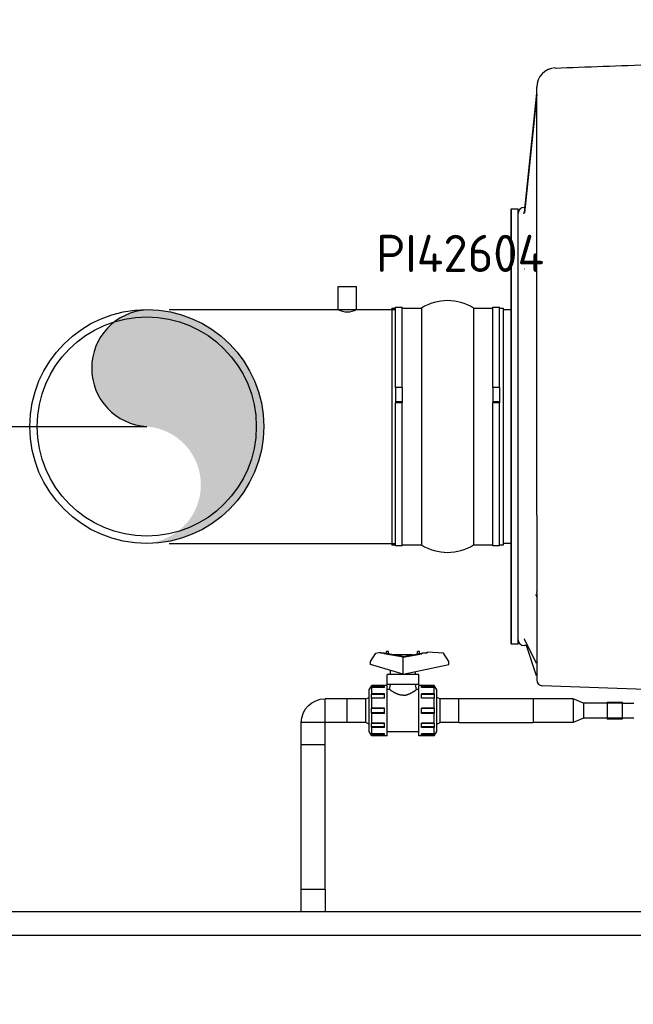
# Model space of a CAD drawing. Header units: metres. Extents: x -270273 to 328371, y -146885 to 591473.
# Tile 418 of 473: x 8328 to 9154, y 537402 to 538728. Entities that reach past the tile are written whole.
import ezdxf
from ezdxf import colors
from ezdxf.entities.mleader import LeaderData, LeaderLine
from ezdxf.math import Vec2, Vec3

# ---------------------------------------------------------------- set-up
doc = ezdxf.new("R2010")
doc.units = ezdxf.units.M
doc.layers.get('0').update_dxf_attribs({"color": 151})
doc.layers.add('Iv-status-nieuw', color=170, linetype='Continuous')
doc.layers.add('Iv-Text 025', color=3, linetype='Continuous')
doc.styles.get("Standard").update_dxf_attribs({"font": 'iv-font.shx'})

# ---------------------------------------------------------------- blocks, each defined once
blk = doc.blocks.new('Ventilator 1 V.A.Z.')
for p, q in [((65747.8, -9146.4), (65764.5, -8985.8)), ((65764.5, -8987.5), (65747.8, -9147.1)), ((65764.5, -9554.1), (65764.5, -8977.6)), ((65729.5, -9142.6), (65730.5, -9141.6)), ((65729.5, -9142.6), (65729.5, -9726.6)), ((65730.5, -9727.6), (65730.5, -9141.6)), ((65730.5, -9141.6), (65739.5, -9141.6)), ((65739.5, -9727.6), (65739.5, -9141.6)), ((65747.5, -9139.6), (65748.5, -9139.6)), ((65569.5, -9275.1), (65569.5, -9594.1)), ((65569.5, -9275.1), (65574.5, -9275.1)), ((65574.5, -9382.1), (65574.5, -9274.1)), ((65574.5, -9274.1), (65583.5, -9274.1)), ((65583.5, -9382.1), (65583.5, -9274.1)), ((65583.5, -9275.1), (65609.5, -9275.1)), ((65609.5, -9275.1), (65609.5, -9594.1)), ((65679.5, -9275.1), (65679.5, -9594.1)), ((65679.5, -9275.1), (65705.5, -9275.1)), ((65705.5, -9382.1), (65705.5, -9274.1)), ((65705.5, -9274.1), (65714.5, -9274.1)), ((65714.5, -9382.1), (65714.5, -9274.1)), ((65714.5, -9275.1), (65719.5, -9275.1)), ((65719.5, -9275.1), (65719.5, -9594.1)), ((65719.5, -9277.1), (65729.5, -9277.1)), ((65583.5, -9382.1), (65574.5, -9382.1)), ((65574.5, -9382.1), (65574.5, -9401.5)), ((65583.5, -9382.1), (65583.5, -9401.5)), ((65714.5, -9382.1), (65705.5, -9382.1)), ((65705.5, -9382.1), (65705.5, -9401.5)), ((65714.5, -9382.1), (65714.5, -9401.5)), ((65583.5, -9401.5), (65574.5, -9401.5)), ((65574.5, -9401.5), (65574.5, -9402.8)), ((65574.5, -9595.1), (65574.5, -9402.8)), ((65583.5, -9402.8), (65574.5, -9402.8)), ((65583.5, -9401.5), (65583.5, -9402.8)), ((65583.5, -9595.1), (65583.5, -9402.8)), ((65714.5, -9401.5), (65705.5, -9401.5)), ((65705.5, -9401.5), (65705.5, -9402.8)), ((65705.5, -9595.1), (65705.5, -9402.8)), ((65714.5, -9402.8), (65705.5, -9402.8)), ((65714.5, -9401.5), (65714.5, -9402.8)), ((65714.5, -9595.1), (65714.5, -9402.8)), ((65764.5, -9554.1), (65764.5, -9621.2)), ((65574.5, -9594.1), (65569.5, -9594.1)), ((65583.5, -9595.1), (65574.5, -9595.1)), ((65609.5, -9594.1), (65583.5, -9594.1)), ((65705.5, -9594.1), (65679.5, -9594.1)), ((65714.5, -9595.1), (65705.5, -9595.1)), ((65719.5, -9594.1), (65714.5, -9594.1)), ((65729.5, -9592.1), (65719.5, -9592.1)), ((65764.5, -9621.2), (65764.5, -9657.2)), ((65764.5, -9657.9), (65764.5, -9657.2)), ((65764.5, -9658.3), (65764.5, -9657.9)), ((65764.5, -9658.3), (65764.5, -9776)), ((65730.5, -9727.6), (65729.5, -9726.6)), ((65739.5, -9727.6), (65730.5, -9727.6)), ((65752.2, -9729.6), (65747.5, -9729.6)), ((65764.1, -9753.8), (65748.5, -9721.9)), ((65764.3, -9770.2), (65750.7, -9729.6)), ((65911, -9788.4), (65771.8, -9783.5)), ((65859.5, -9805.7), (65859.5, -9828.7)), ((65859.5, -9805.7), (65879.5, -9805.7)), ((65879.5, -9805.7), (65879.5, -9828.7)), ((65879.5, -9807.2), (65895, -9807.2)), ((65879.5, -9828.7), (65859.5, -9828.7)), ((65895, -9827.2), (65879.5, -9827.2))]:
    blk.add_line(p, q)
for centre, radius, start, end in [((65790.3, -8977.6), 25.8, 91.8616, 180.0817), ((65747.5, -9147.6), 8, 90, 180), ((65750.7, -9223.1), 2.95, 170.88, 174.7058), ((65644.5, -9331.3), 66.2, 58.1092, 121.8908), ((65644.5, -9537.8), 66.2, 238.1092, 301.8908), ((65760.5, -9663.7), 4, 0, 44.3442), ((65747.5, -9721.6), 8, 180, 270), ((65645.6, -9744.2), 118.9, 355.3655, 355.38), ((65772.1, -9775.9), 7.63, 179.573, 267.5886)]:
    blk.add_arc(centre, radius, start, end)
at = {"extrusion": (0, 0, -1)}
blk.add_ellipse((65760.5, -9739.6), major_axis=(-3.6, 14.2), ratio=0.010417, start_param=3.077017, end_param=3.191287, dxfattribs=at)
for points in [[(65789.4, -8951.9), (65831.4, -8950.4), (65875.6, -8948.9), (65922, -8947.2)], [(65748.5, -9721.9), (65748.5, -9721.9), (65748.4, -9721.8), (65748.4, -9721.8)]]:
    blk.add_open_spline(points, degree=3)
for points, knots in [([(65746.9, -9148.2), (65746.9, -9148.2), (65747, -9148.1), (65747.3, -9147.8), (65747.7, -9147.1), (65747.7, -9146.6), (65747.7, -9146.3)], [0.4555609, 0.4555609, 0.4555609, 0.4555609, 0.5829852, 0.7149996, 0.87639, 1, 1, 1, 1]), ([(65748.5, -9721.9), (65748.4, -9721.8), (65748.3, -9721.5), (65748, -9721.2), (65747.7, -9720.9), (65747.7, -9720.9), (65747.7, -9720.9), (65747.7, -9720.9)], [0, 0, 0, 0, 0.0678428, 0.257649, 0.3970513, 0.539454, 0.5448245, 0.5448245, 0.5448245, 0.5448245])]:
    blk.add_open_spline(points, degree=3, knots=knots)
blk = doc.blocks.new('PE Kogelkraan DN25 v.a.z')
for p, q in [((64421.6, -9237.1), (64428.9, -9225.8)), ((64428.9, -9225.8), (64450.6, -9224.4)), ((64450.6, -9225.8), (64450.6, -9224.4)), ((64450.6, -9225.8), (64457.7, -9225.8)), ((64483.2, -9230.3), (64457.7, -9225.8)), ((64457.7, -9226.8), (64457.7, -9225.8)), ((64457.7, -9226.8), (64457.7, -9225.8)), ((64461.1, -9223.5), (64463.7, -9223.5)), ((64461.1, -9226.4), (64461.1, -9223.5)), ((64463.7, -9226.9), (64463.7, -9223.5)), ((64483.2, -9230.3), (64508.7, -9225.8)), ((64502.7, -9223.5), (64505.3, -9223.5)), ((64502.7, -9226.9), (64502.7, -9223.5)), ((64505.3, -9226.4), (64505.3, -9223.5)), ((64508.7, -9225.8), (64513.3, -9225.8)), ((64508.7, -9226.8), (64508.7, -9225.8)), ((64508.7, -9226.8), (64508.7, -9225.8)), ((64519.7, -9225.8), (64513.3, -9224.4)), ((64513.3, -9225.8), (64513.3, -9224.4)), ((64527, -9237), (64519.7, -9225.8)), ((64421.6, -9241.1), (64421.6, -9237.1)), ((64483.2, -9231.3), (64457.7, -9226.8)), ((64470.4, -9228.1), (64495.9, -9228.1)), ((64483.2, -9231.3), (64508.7, -9226.8)), ((64483.2, -9254), (64483.2, -9230.3)), ((64527, -9241.1), (64527, -9237)), ((64483.2, -9254), (64421.6, -9241.1)), ((64466.2, -9254.7), (64466.2, -9250.4)), ((64483.2, -9254), (64527, -9241.1)), ((64500.2, -9254.7), (64500.2, -9249)), ((64461.7, -9254.7), (64504.6, -9254.7)), ((64461.7, -9268.2), (64461.7, -9254.7)), ((64504.6, -9268.2), (64504.6, -9254.7)), ((64437.7, -9275.4), (64441.1, -9269.4)), ((64437.7, -9331.4), (64437.7, -9275.4)), ((64440.6, -9271.6), (64440.7, -9271.3)), ((64440.6, -9271.9), (64440.6, -9271.6)), ((64440.6, -9272.2), (64440.6, -9271.9)), ((64440.7, -9272.5), (64440.6, -9272.2)), ((64440.7, -9271), (64440.8, -9270.8)), ((64440.7, -9271), (64458.3, -9271)), ((64440.7, -9271.3), (64440.7, -9271)), ((64440.7, -9272.8), (64440.7, -9272.5)), ((64440.7, -9272.8), (64440.8, -9272.8)), ((64440.8, -9270.7), (64440.9, -9270.6)), ((64440.8, -9270.8), (64440.8, -9270.7)), ((64440.8, -9272.7), (64440.9, -9272.6)), ((64440.8, -9272.8), (64440.8, -9272.7)), ((64440.9, -9270.6), (64441, -9270.4)), ((64440.9, -9272.6), (64441, -9272.5)), ((64441, -9270.4), (64441.1, -9270.3)), ((64441, -9272.5), (64441.1, -9272.4)), ((64441.1, -9269.4), (64461.7, -9269.4)), ((64441.1, -9270.1), (64441.1, -9269.4)), ((64441.1, -9270.1), (64458.3, -9270.1)), ((64441.1, -9270.3), (64441.1, -9270.1)), ((64441.1, -9272.3), (64458.3, -9272.3)), ((64441.1, -9272.4), (64441.1, -9272.3)), ((64441.1, -9280.6), (64441.1, -9272.3)), ((64458.3, -9272.3), (64458.3, -9270.1)), ((64461.7, -9268.2), (64504.6, -9268.2)), ((64461.7, -9337.4), (64461.7, -9269.4)), ((64461.7, -9274.4), (64461.8, -9274.4)), ((64461.8, -9332.4), (64461.8, -9274.4)), ((64461.8, -9274.9), (64465, -9274.9)), ((64465, -9274.9), (64466.2, -9268.2)), ((64465, -9274.9), (64465, -9274.9)), ((64465, -9274.9), (64465, -9274.9)), ((64465.1, -9274.9), (64465, -9274.9)), ((64465.1, -9275), (64465.1, -9274.9)), ((64465.2, -9275), (64465.1, -9275)), ((64465.3, -9275.1), (64465.2, -9275)), ((64465.4, -9275.2), (64465.3, -9275.1)), ((64465.6, -9275.3), (64465.4, -9275.2)), ((64465.7, -9275.4), (64465.6, -9275.3)), ((64465.9, -9275.5), (64465.7, -9275.4)), ((64466.1, -9275.7), (64465.9, -9275.5)), ((64466.3, -9275.8), (64466.1, -9275.7)), ((64466.5, -9276), (64466.3, -9275.8)), ((64466.8, -9276.1), (64466.5, -9276)), ((64467, -9276.3), (64466.8, -9276.1)), ((64467.3, -9276.5), (64467, -9276.3)), ((64467.6, -9276.7), (64467.3, -9276.5)), ((64467.9, -9276.9), (64467.6, -9276.7)), ((64468.2, -9277.1), (64467.9, -9276.9)), ((64468.5, -9277.3), (64468.2, -9277.1)), ((64468.8, -9277.5), (64468.5, -9277.3)), ((64469.2, -9277.7), (64468.8, -9277.5)), ((64469.5, -9277.9), (64469.2, -9277.7)), ((64469.9, -9278.2), (64469.5, -9277.9)), ((64470.3, -9278.4), (64469.9, -9278.2)), ((64470.7, -9278.6), (64470.3, -9278.4)), ((64471.1, -9278.8), (64470.7, -9278.6)), ((64471.5, -9279.1), (64471.1, -9278.8)), ((64471.9, -9279.3), (64471.5, -9279.1)), ((64494.5, -9279.3), (64494.9, -9279.1)), ((64494.9, -9279.1), (64495.3, -9278.8)), ((64495.3, -9278.8), (64495.7, -9278.6)), ((64495.7, -9278.6), (64496.1, -9278.4)), ((64496.1, -9278.4), (64496.5, -9278.2)), ((64496.5, -9278.2), (64496.8, -9277.9)), ((64496.8, -9277.9), (64497.2, -9277.7)), ((64497.2, -9277.7), (64497.5, -9277.5)), ((64497.5, -9277.5), (64497.9, -9277.3)), ((64497.9, -9277.3), (64498.2, -9277.1)), ((64498.2, -9277.1), (64498.5, -9276.9)), ((64498.5, -9276.9), (64498.8, -9276.7)), ((64498.8, -9276.7), (64499.1, -9276.5)), ((64499.1, -9276.5), (64499.3, -9276.3)), ((64499.3, -9276.3), (64499.6, -9276.1)), ((64499.6, -9276.1), (64499.8, -9276)), ((64499.8, -9276), (64500.1, -9275.8)), ((64500.1, -9275.8), (64500.3, -9275.7)), ((64501.4, -9274.9), (64500.2, -9268.2)), ((64500.3, -9275.7), (64500.5, -9275.5)), ((64500.5, -9275.5), (64500.6, -9275.4)), ((64500.6, -9275.4), (64500.8, -9275.3)), ((64500.8, -9275.3), (64500.9, -9275.2)), ((64500.9, -9275.2), (64501, -9275.1)), ((64501, -9275.1), (64501.1, -9275)), ((64501.1, -9275), (64501.2, -9275)), ((64501.2, -9275), (64501.3, -9274.9)), ((64501.3, -9274.9), (64501.3, -9274.9)), ((64501.3, -9274.9), (64501.4, -9274.9)), ((64501.4, -9274.9), (64504.6, -9274.9)), ((64501.4, -9274.9), (64501.4, -9274.9)), ((64504.6, -9274.4), (64504.7, -9274.4)), ((64504.6, -9332.4), (64504.6, -9274.4)), ((64504.7, -9269.4), (64525.2, -9269.4)), ((64504.7, -9337.4), (64504.7, -9269.4)), ((64508.1, -9270.1), (64525.2, -9270.1)), ((64508.1, -9272.3), (64508.1, -9270.1)), ((64508.1, -9271), (64525.7, -9271)), ((64508.1, -9272.3), (64525.2, -9272.3)), ((64528.7, -9275.4), (64525.2, -9269.4)), ((64525.2, -9270.1), (64525.2, -9269.4)), ((64525.3, -9270.3), (64525.2, -9270.1)), ((64525.3, -9272.4), (64525.2, -9272.3)), ((64525.2, -9280.6), (64525.2, -9272.3)), ((64525.4, -9270.4), (64525.3, -9270.3)), ((64525.4, -9272.5), (64525.3, -9272.4)), ((64525.4, -9270.6), (64525.4, -9270.4)), ((64525.5, -9270.7), (64525.4, -9270.6)), ((64525.4, -9272.6), (64525.4, -9272.5)), ((64525.5, -9272.7), (64525.4, -9272.6)), ((64525.6, -9270.8), (64525.5, -9270.7)), ((64525.6, -9272.8), (64525.5, -9272.7)), ((64525.7, -9271), (64525.6, -9270.8)), ((64525.7, -9272.8), (64525.6, -9272.8)), ((64525.7, -9271.3), (64525.7, -9271)), ((64525.7, -9271.6), (64525.7, -9271.3)), ((64525.7, -9271.9), (64525.7, -9271.6)), ((64525.7, -9272.2), (64525.7, -9271.9)), ((64525.7, -9272.5), (64525.7, -9272.2)), ((64525.7, -9272.8), (64525.7, -9272.5)), ((64528.7, -9331.4), (64528.7, -9275.4)), ((64408.2, -9287.4), (64433.2, -9287.4)), ((64408.2, -9319.4), (64408.2, -9287.4)), ((64433.2, -9287.4), (64437.7, -9285.5)), ((64433.2, -9319.4), (64433.2, -9287.4)), ((64440.6, -9283.1), (64440.7, -9282.3)), ((64440.6, -9283.9), (64440.6, -9283.1)), ((64440.6, -9284.7), (64440.6, -9283.9)), ((64440.7, -9285.5), (64440.6, -9284.7)), ((64440.7, -9281.5), (64440.8, -9281.4)), ((64440.7, -9281.5), (64458.3, -9281.5)), ((64440.7, -9282.3), (64440.7, -9281.5)), ((64440.7, -9286.4), (64440.7, -9285.5)), ((64440.8, -9286.4), (64440.7, -9286.4)), ((64440.7, -9286.4), (64458.3, -9286.4)), ((64440.8, -9281.2), (64440.9, -9281.1)), ((64440.8, -9281.4), (64440.8, -9281.2)), ((64440.8, -9286.4), (64440.8, -9286.4)), ((64440.9, -9286.4), (64440.8, -9286.4)), ((64440.9, -9281.1), (64441, -9280.9)), ((64441, -9286.4), (64440.9, -9286.4)), ((64441, -9280.9), (64441.1, -9280.8)), ((64441.1, -9286.4), (64441, -9286.4)), ((64441.1, -9280.6), (64458.3, -9280.6)), ((64441.1, -9280.8), (64441.1, -9280.6)), ((64441.1, -9286.4), (64441.1, -9286.4)), ((64441.1, -9286.4), (64458.3, -9286.4)), ((64441.1, -9299.8), (64441.1, -9286.4)), ((64458.3, -9286.4), (64458.3, -9280.6)), ((64472.3, -9279.5), (64471.9, -9279.3)), ((64472.8, -9279.8), (64472.3, -9279.5)), ((64473.3, -9280), (64472.8, -9279.8)), ((64473.7, -9280.2), (64473.3, -9280)), ((64474.2, -9280.5), (64473.7, -9280.2)), ((64474.7, -9280.7), (64474.2, -9280.5)), ((64475.2, -9280.9), (64474.7, -9280.7)), ((64475.8, -9281.1), (64475.2, -9280.9)), ((64476.3, -9281.3), (64475.8, -9281.1)), ((64476.8, -9281.5), (64476.3, -9281.3)), ((64477.4, -9281.7), (64476.8, -9281.5)), ((64477.9, -9281.9), (64477.4, -9281.7)), ((64478.5, -9282), (64477.9, -9281.9)), ((64479.1, -9282.2), (64478.5, -9282)), ((64479.6, -9282.3), (64479.1, -9282.2)), ((64480.2, -9282.4), (64479.6, -9282.3)), ((64480.8, -9282.5), (64480.2, -9282.4)), ((64481.4, -9282.6), (64480.8, -9282.5)), ((64482, -9282.6), (64481.4, -9282.6)), ((64482.6, -9282.6), (64482, -9282.6)), ((64483.2, -9282.6), (64482.6, -9282.6)), ((64483.2, -9282.6), (64483.8, -9282.6)), ((64483.8, -9282.6), (64484.4, -9282.6)), ((64484.4, -9282.6), (64485, -9282.6)), ((64485, -9282.6), (64485.6, -9282.5)), ((64485.6, -9282.5), (64486.1, -9282.4)), ((64486.1, -9282.4), (64486.7, -9282.3)), ((64486.7, -9282.3), (64487.3, -9282.2)), ((64487.3, -9282.2), (64487.9, -9282)), ((64487.9, -9282), (64488.4, -9281.9)), ((64488.4, -9281.9), (64489, -9281.7)), ((64489, -9281.7), (64489.5, -9281.5)), ((64489.5, -9281.5), (64490.1, -9281.3)), ((64490.1, -9281.3), (64490.6, -9281.1)), ((64490.6, -9281.1), (64491.1, -9280.9)), ((64491.1, -9280.9), (64491.6, -9280.7)), ((64491.6, -9280.7), (64492.1, -9280.5)), ((64492.1, -9280.5), (64492.6, -9280.2)), ((64492.6, -9280.2), (64493.1, -9280)), ((64493.1, -9280), (64493.6, -9279.8)), ((64493.6, -9279.8), (64494, -9279.5)), ((64494, -9279.5), (64494.5, -9279.3)), ((64508.1, -9280.6), (64525.2, -9280.6)), ((64508.1, -9286.4), (64508.1, -9280.6)), ((64508.1, -9281.5), (64525.7, -9281.5)), ((64508.1, -9286.4), (64525.2, -9286.4)), ((64508.1, -9286.4), (64525.7, -9286.4)), ((64525.3, -9280.8), (64525.2, -9280.6)), ((64525.2, -9286.4), (64525.3, -9286.4)), ((64525.2, -9299.8), (64525.2, -9286.4)), ((64525.4, -9280.9), (64525.3, -9280.8)), ((64525.3, -9286.4), (64525.4, -9286.4)), ((64525.4, -9281.1), (64525.4, -9280.9)), ((64525.5, -9281.2), (64525.4, -9281.1)), ((64525.4, -9286.4), (64525.4, -9286.4)), ((64525.4, -9286.4), (64525.5, -9286.4)), ((64525.6, -9281.4), (64525.5, -9281.2)), ((64525.5, -9286.4), (64525.6, -9286.4)), ((64525.7, -9281.5), (64525.6, -9281.4)), ((64525.6, -9286.4), (64525.7, -9286.4)), ((64525.7, -9282.3), (64525.7, -9281.5)), ((64525.7, -9283.1), (64525.7, -9282.3)), ((64525.7, -9283.9), (64525.7, -9283.1)), ((64525.7, -9284.7), (64525.7, -9283.9)), ((64525.7, -9285.5), (64525.7, -9284.7)), ((64525.7, -9286.4), (64525.7, -9285.5)), ((64533.2, -9287.4), (64528.7, -9285.5)), ((64533.2, -9287.4), (64558.2, -9287.4)), ((64533.2, -9319.4), (64533.2, -9287.4)), ((64558.2, -9319.4), (64558.2, -9287.4)), ((64440.6, -9302.4), (64440.7, -9301.4)), ((64440.6, -9303.4), (64440.6, -9302.4)), ((64440.6, -9304.4), (64440.6, -9303.4)), ((64440.7, -9305.4), (64440.6, -9304.4)), ((64440.7, -9300.4), (64440.8, -9300.3)), ((64440.7, -9300.4), (64458.3, -9300.4)), ((64440.7, -9301.4), (64440.7, -9300.4)), ((64440.7, -9306.4), (64440.7, -9305.4)), ((64440.8, -9300.2), (64440.9, -9300.1)), ((64440.8, -9300.3), (64440.8, -9300.2)), ((64440.9, -9300.1), (64441, -9300)), ((64441, -9300), (64441.1, -9299.9)), ((64441.1, -9299.8), (64458.3, -9299.8)), ((64441.1, -9299.9), (64441.1, -9299.8)), ((64458.3, -9307), (64458.3, -9299.8)), ((64508.1, -9299.8), (64525.2, -9299.8)), ((64508.1, -9307), (64508.1, -9299.8)), ((64508.1, -9300.4), (64525.7, -9300.4)), ((64525.3, -9299.9), (64525.2, -9299.8)), ((64525.4, -9300), (64525.3, -9299.9)), ((64525.4, -9300.1), (64525.4, -9300)), ((64525.5, -9300.2), (64525.4, -9300.1)), ((64525.6, -9300.3), (64525.5, -9300.2)), ((64525.7, -9300.4), (64525.6, -9300.3)), ((64525.7, -9301.4), (64525.7, -9300.4)), ((64525.7, -9302.4), (64525.7, -9301.4)), ((64525.7, -9303.4), (64525.7, -9302.4)), ((64525.7, -9304.4), (64525.7, -9303.4)), ((64525.7, -9305.4), (64525.7, -9304.4)), ((64525.7, -9306.4), (64525.7, -9305.4)), ((64440.8, -9306.5), (64440.7, -9306.4)), ((64440.7, -9306.4), (64458.3, -9306.4)), ((64440.8, -9306.6), (64440.8, -9306.5)), ((64440.9, -9306.7), (64440.8, -9306.6)), ((64441, -9306.8), (64440.9, -9306.7)), ((64441.1, -9306.9), (64441, -9306.8)), ((64441.1, -9307), (64441.1, -9306.9)), ((64441.1, -9307), (64458.3, -9307)), ((64441.1, -9320.3), (64441.1, -9307)), ((64508.1, -9306.4), (64525.7, -9306.4)), ((64508.1, -9307), (64525.2, -9307)), ((64525.2, -9307), (64525.3, -9306.9)), ((64525.2, -9320.3), (64525.2, -9307)), ((64525.3, -9306.9), (64525.4, -9306.8)), ((64525.4, -9306.7), (64525.5, -9306.6)), ((64525.4, -9306.8), (64525.4, -9306.7)), ((64525.5, -9306.6), (64525.6, -9306.5)), ((64525.6, -9306.5), (64525.7, -9306.4)), ((64408.2, -9319.4), (64433.2, -9319.4)), ((64437.7, -9321.3), (64433.2, -9319.4)), ((64441.1, -9337.4), (64437.7, -9331.4)), ((64440.6, -9322), (64440.7, -9321.2)), ((64440.6, -9322.8), (64440.6, -9322)), ((64440.6, -9323.6), (64440.6, -9322.8)), ((64440.7, -9324.5), (64440.6, -9323.6)), ((64440.7, -9320.4), (64458.3, -9320.4)), ((64440.7, -9320.4), (64440.8, -9320.4)), ((64440.7, -9321.2), (64440.7, -9320.4)), ((64440.7, -9325.3), (64440.7, -9324.5)), ((64440.8, -9325.4), (64440.7, -9325.3)), ((64440.7, -9325.3), (64458.3, -9325.3)), ((64440.8, -9320.4), (64440.9, -9320.4)), ((64440.8, -9320.4), (64440.8, -9320.4)), ((64440.8, -9325.6), (64440.8, -9325.4)), ((64440.9, -9325.7), (64440.8, -9325.6)), ((64440.9, -9320.4), (64441, -9320.4)), ((64441, -9325.9), (64440.9, -9325.7)), ((64441, -9320.4), (64441.1, -9320.4)), ((64441.1, -9326), (64441, -9325.9)), ((64441.1, -9320.3), (64458.3, -9320.3)), ((64441.1, -9320.4), (64441.1, -9320.3)), ((64441.1, -9326.2), (64441.1, -9326)), ((64441.1, -9326.2), (64458.3, -9326.2)), ((64441.1, -9334.4), (64441.1, -9326.2)), ((64458.3, -9326.2), (64458.3, -9320.3)), ((64461.8, -9331.9), (64504.6, -9331.9)), ((64508.1, -9320.3), (64525.2, -9320.3)), ((64508.1, -9326.2), (64508.1, -9320.3)), ((64508.1, -9320.4), (64525.7, -9320.4)), ((64508.1, -9325.3), (64525.7, -9325.3)), ((64508.1, -9326.2), (64525.2, -9326.2)), ((64525.3, -9320.4), (64525.2, -9320.3)), ((64525.2, -9326.2), (64525.3, -9326)), ((64525.2, -9334.4), (64525.2, -9326.2)), ((64525.2, -9337.4), (64528.7, -9331.4)), ((64525.4, -9320.4), (64525.3, -9320.4)), ((64525.3, -9326), (64525.4, -9325.9)), ((64525.5, -9320.4), (64525.4, -9320.4)), ((64525.4, -9320.4), (64525.4, -9320.4)), ((64525.4, -9325.7), (64525.5, -9325.6)), ((64525.4, -9325.9), (64525.4, -9325.7)), ((64525.6, -9320.4), (64525.5, -9320.4)), ((64525.5, -9325.6), (64525.6, -9325.4)), ((64525.7, -9320.4), (64525.6, -9320.4)), ((64525.6, -9325.4), (64525.7, -9325.3)), ((64525.7, -9321.2), (64525.7, -9320.4)), ((64525.7, -9322), (64525.7, -9321.2)), ((64525.7, -9322.8), (64525.7, -9322)), ((64525.7, -9323.6), (64525.7, -9322.8)), ((64525.7, -9324.5), (64525.7, -9323.6)), ((64525.7, -9325.3), (64525.7, -9324.5)), ((64528.7, -9321.3), (64533.2, -9319.4)), ((64533.2, -9319.4), (64558.2, -9319.4)), ((64440.6, -9334.6), (64440.7, -9334.2)), ((64440.6, -9334.9), (64440.6, -9334.6)), ((64440.6, -9335.2), (64440.6, -9334.9)), ((64440.7, -9335.5), (64440.6, -9335.2)), ((64440.8, -9334), (64440.7, -9333.9)), ((64440.7, -9334.2), (64440.7, -9333.9)), ((64440.7, -9335.8), (64440.7, -9335.5)), ((64440.8, -9335.9), (64440.7, -9335.8)), ((64440.7, -9335.8), (64458.3, -9335.8)), ((64440.8, -9334.1), (64440.8, -9334)), ((64440.9, -9334.2), (64440.8, -9334.1)), ((64440.8, -9336.1), (64440.8, -9335.9)), ((64440.9, -9336.2), (64440.8, -9336.1)), ((64441, -9334.3), (64440.9, -9334.2)), ((64441, -9336.4), (64440.9, -9336.2)), ((64441.1, -9334.3), (64441, -9334.3)), ((64441.1, -9336.5), (64441, -9336.4)), ((64441.1, -9334.4), (64441.1, -9334.3)), ((64441.1, -9334.4), (64458.3, -9334.4)), ((64441.1, -9336.6), (64441.1, -9336.5)), ((64441.1, -9336.6), (64458.3, -9336.6)), ((64441.1, -9337.4), (64441.1, -9336.6)), ((64441.1, -9337.4), (64461.7, -9337.4)), ((64458.3, -9336.6), (64458.3, -9334.4)), ((64461.7, -9332.4), (64461.8, -9332.4)), ((64504.6, -9332.4), (64504.7, -9332.4)), ((64504.7, -9337.4), (64525.2, -9337.4)), ((64508.1, -9334.4), (64525.2, -9334.4)), ((64508.1, -9336.6), (64508.1, -9334.4)), ((64508.1, -9335.8), (64525.7, -9335.8)), ((64508.1, -9336.6), (64525.2, -9336.6)), ((64525.2, -9334.4), (64525.3, -9334.3)), ((64525.2, -9336.6), (64525.3, -9336.5)), ((64525.2, -9337.4), (64525.2, -9336.6)), ((64525.3, -9334.3), (64525.4, -9334.3)), ((64525.3, -9336.5), (64525.4, -9336.4)), ((64525.4, -9334.2), (64525.5, -9334.1)), ((64525.4, -9334.3), (64525.4, -9334.2)), ((64525.4, -9336.2), (64525.5, -9336.1)), ((64525.4, -9336.4), (64525.4, -9336.2)), ((64525.5, -9334.1), (64525.6, -9334)), ((64525.5, -9336.1), (64525.6, -9335.9)), ((64525.6, -9334), (64525.7, -9333.9)), ((64525.6, -9335.9), (64525.7, -9335.8)), ((64525.7, -9334.2), (64525.7, -9333.9)), ((64525.7, -9334.6), (64525.7, -9334.2)), ((64525.7, -9334.9), (64525.7, -9334.6)), ((64525.7, -9335.2), (64525.7, -9334.9)), ((64525.7, -9335.5), (64525.7, -9335.2)), ((64525.7, -9335.8), (64525.7, -9335.5))]:
    blk.add_line(p, q)
blk = doc.blocks.new('Knie90 PE100 32mm')
for p, q in [((61300.1, -9357.5), (61330, -9357.5)), ((61300.1, -9389.5), (61300.1, -9357.5)), ((61330, -9389.5), (61330, -9357.5)), ((61300.1, -9389.5), (61330, -9389.5)), ((61330.1, -9389.6), (61362.1, -9389.6)), ((61330.1, -9419.5), (61330.1, -9389.6)), ((61362.1, -9419.5), (61362.1, -9389.6)), ((61330.1, -9419.5), (61362.1, -9419.5))]:
    blk.add_line(p, q)
for radius, start, end in [(32.1, 0, 90), (0.1, 359.9996, 90.0002)]:
    blk.add_arc((61330, -9389.6), radius, start, end)
blk = doc.blocks.new('_Dot')
at = {"color": 0, "linetype": 'ByBlock', "lineweight": -2}
blk.add_line((-0.5, 0), (-1, 0), dxfattribs=at)
at = {"color": 0, "linetype": 'ByBlock', "const_width": 0.5}
blk.add_lwpolyline([(-0.25, 0, 1), (0.25, 0, 1)], format="xyb", close=True, dxfattribs=at)
blk = doc.blocks.new('zuhmaat3')
for p, q in [((-4.306, 0), (-4.306, 2.93)), ((-8.104, 1.75), (-3.295, 1.75)), ((-3.295, 1.75), (-4.306, 0)), ((-5.259, 0), (-0.921, 0))]:
    blk.add_line(p, q)

msp = doc.modelspace()

# ---------------------------------------------------------------- hatches: boundary and pattern name
at = {"layer": 'Iv-status-nieuw', "true_color": 0x636466}
h = msp.add_hatch(color=251, dxfattribs=at)
h.dxf.hatch_style = 1
h.paths.add_polyline_path([(8498.578, 538337.3691, 0.943909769), (8498.578, 538180.3304)])
h.paths.add_polyline_path([(8498.578, 538337.3691), (8498.578, 538180.3304), (8655.6166, 538180.3304, 0.414213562)])
h.paths.add_polyline_path([(8655.6166, 538180.3304), (8498.578, 538180.3304, -0.92743697), (8498.578, 538023.2918, 0.414213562)])

# ---------------------------------------------------------------- linework, layer by layer
at = {"layer": 'Iv-status-nieuw'}
for p, q in [((8756.078, 538337.8304), (8756.078, 538369.046)), ((8756.078, 538369.046), (8781.078, 538369.046)), ((8781.078, 538337.8304), (8781.078, 538369.046)), ((8528.578, 538337.8304), (8833.578, 538337.8304)), ((8528.578, 538022.8304), (8833.578, 538022.8304)), ((9018.578, 537813.7304), (8918.578, 537813.7304)), ((9018.578, 537813.7304), (9018.578, 537781.7304)), ((9072.578, 537813.7304), (9018.578, 537813.7304)), ((9086.578, 537807.7304), (9072.578, 537813.7304)), ((9072.578, 537813.7304), (9072.578, 537781.7304)), ((9086.578, 537807.7304), (9086.578, 537787.7304)), ((9138.578, 537807.7304), (9086.578, 537807.7304)), ((9138.578, 537807.7304), (9138.578, 537787.7304)), ((8918.578, 537781.7304), (9018.578, 537781.7304)), ((9072.578, 537781.7304), (9018.578, 537781.7304)), ((9086.578, 537787.7304), (9072.578, 537781.7304)), ((9138.578, 537787.7304), (9086.578, 537787.7304)), ((8706.5779, 537557.4402), (8706.578, 537751.7304)), ((8738.578, 537557.4402), (8738.578, 537751.7304)), ((8706.5779, 537527.5402), (8706.5779, 537557.4402)), ((8706.5779, 537557.4402), (8738.578, 537557.4402)), ((8738.578, 537557.4402), (8738.578, 537527.4402)), ((8051.078, 537527.4402), (10005.078, 537527.4402)), ((8051.078, 537495.4402), (10005.078, 537495.4402))]:
    msp.add_line(p, q, dxfattribs=at)
for radius in [157.5, 147.5]:
    msp.add_circle((8498.578, 538180.3304), radius, dxfattribs=at)
for centre, radius, start, end in [((8503.113, 538258.8498), 78.6502, 93.3055465, 266.6944535), ((8768.578, 538360.3723), 25.7756, 240.9905342, 299.0094658)]:
    msp.add_arc(centre, radius, start, end, dxfattribs=at)

# ---------------------------------------------------------------- block references
msp.add_blockref('Ventilator 1 V.A.Z.', (-56740.9115, 547614.8839), dxfattribs=at)
at = {"layer": 'Iv-status-nieuw', "xscale": -1}
for name, p in [('PE Kogelkraan DN25 v.a.z', (73326.7594, 547101.1147)), ('Knie90 PE100 32mm', (70068.6341, 547171.2372))]:
    msp.add_blockref(name, p, dxfattribs=at)
at = {"layer": 'Iv-Text 025', "xscale": 90, "yscale": 90, "zscale": 90}
msp.add_blockref('zuhmaat3', (8581.4831, 538180.3304), dxfattribs=at)

# ---------------------------------------------------------------- leaders
at = {"layer": 'Iv-Text 025'}
ml = msp.add_multileader_mtext('Standard', dxfattribs=at)
ml.set_content('\\pxsm0.9;{\\fSolid Edge ISO|b1|i0|c0|p34;VENTILATOR 1 (V42600)}', color=256)
ml.set_leader_properties()
ml.set_arrow_properties(name='DOT')
ml.build(insert=Vec2(0, 0))
ml.multileader.update_dxf_attribs({"leader_type": 0, "dogleg_length": 0, "arrow_head_size": 50})
ctx = ml.context
ctx.base_point, ctx.char_height, ctx.arrow_head_size, ctx.landing_gap_size, ctx.plane_origin = Vec3(8745.2402, 539004.6201), 50, 50, 17.5, Vec3(3491.7484, 538428.4803)
ctx.text_align_type = 1
notes = []
notes.append((ctx, [(0, (0, 0, 0), (0, 0), (1, 0), 1, [])]))
ctx.mtext.insert, ctx.mtext.width, ctx.mtext.alignment = Vec3(9217.5021, 539037.9535), 995.555187, 2
ml = msp.add_multileader_mtext('Standard', dxfattribs=at)
ml.set_content('\\pxsm0.9;{\\fSolid Edge ISO|b1|i0|c0|p34;VENTILATOR 2 (V42700)}', color=256)
ml.set_leader_properties()
ml.set_arrow_properties(name='DOT')
ml.build(insert=Vec2(0, 0))
ml.multileader.update_dxf_attribs({"leader_type": 0, "dogleg_length": 0, "arrow_head_size": 50})
ctx = ml.context
ctx.base_point, ctx.char_height, ctx.arrow_head_size, ctx.landing_gap_size, ctx.plane_origin = Vec3(10799.5293, 539000.281), 50, 50, 17.5, Vec3(5091.2756, 538424.1411)
ctx.text_align_type = 1
notes.append((ctx, [(0, (0, 0, 0), (0, 0), (1, 0), 1, [])]))
ctx.mtext.insert, ctx.mtext.width, ctx.mtext.alignment = Vec3(11276.5531, 539033.6143), 995.555187, 2
ml = msp.add_multileader_mtext('Standard', dxfattribs=at)
ml.set_content('\\pxsm0.9;{\\fSolid Edge ISO|b1|i0|c0|p34;1,5 kW}', color=256)
ml.set_leader_properties()
ml.set_arrow_properties(name='DOT')
ml.build(insert=Vec2(0, 0))
ml.multileader.update_dxf_attribs({"leader_type": 0, "dogleg_length": 0, "arrow_head_size": 50})
ctx = ml.context
ctx.base_point, ctx.char_height, ctx.arrow_head_size, ctx.landing_gap_size, ctx.plane_origin = Vec3(8747.5927, 538929.5225), 50, 50, 17.5, Vec3(4974.4206, 538349.8112)
ctx.text_align_type = 1
notes.append((ctx, [(0, (0, 0, 0), (0, 0), (1, 0), 1, [])]))
ctx.mtext.insert, ctx.mtext.alignment = Vec3(8886.5213, 538959.2844), 2
ml = msp.add_multileader_mtext('Standard', dxfattribs=at)
ml.set_content('\\pxsm0.9;{\\fSolid Edge ISO|b1|i0|c0|p34;1,5 kW}', color=256)
ml.set_leader_properties()
ml.set_arrow_properties(name='DOT')
ml.build(insert=Vec2(0, 0))
ml.multileader.update_dxf_attribs({"leader_type": 0, "dogleg_length": 0, "arrow_head_size": 50})
ctx = ml.context
ctx.base_point, ctx.char_height, ctx.arrow_head_size, ctx.landing_gap_size, ctx.plane_origin = Vec3(10798.5623, 538925.1833), 50, 50, 17.5, Vec3(7025.3902, 538345.472)
ctx.text_align_type = 1
notes.append((ctx, [(0, (0, 0, 0), (0, 0), (1, 0), 1, [])]))
ctx.mtext.insert, ctx.mtext.alignment = Vec3(10937.4909, 538954.9452), 2
ml = msp.add_multileader_mtext('Standard', dxfattribs=at)
ml.set_content('{\\pxsm0.9;\\fSolid Edge ISO|b1||i0||c0|p34;\\W1.;HF R 315 -17D\\P}', color=256)
ml.set_leader_properties()
ml.set_arrow_properties(name='DOT')
ml.build(insert=Vec2(0, 0))
ml.multileader.update_dxf_attribs({"leader_type": 0, "dogleg_length": 0, "arrow_head_size": 50})
ctx = ml.context
ctx.base_point, ctx.char_height, ctx.arrow_head_size, ctx.landing_gap_size, ctx.plane_origin = Vec3(8757.2294, 538855.1221), 50, 50, 17.5, Vec3(4974.9314, 538270.9743)
ctx.text_align_type = 1
notes.append((ctx, [(0, (0, 0, 0), (0, 0), (1, 0), 1, [])]))
ctx.mtext.insert, ctx.mtext.alignment = Vec3(9072.3484, 538880.1221), 2
ml = msp.add_multileader_mtext('Standard', dxfattribs=at)
ml.set_content('{\\pxsm0.9;\\fSolid Edge ISO|b1||i0||c0|p34;\\W1.;HF R 315 -17D\\P}', color=256)
ml.set_leader_properties()
ml.set_arrow_properties(name='DOT')
ml.build(insert=Vec2(0, 0))
ml.multileader.update_dxf_attribs({"leader_type": 0, "dogleg_length": 0, "arrow_head_size": 50})
ctx = ml.context
ctx.base_point, ctx.char_height, ctx.arrow_head_size, ctx.landing_gap_size, ctx.plane_origin = Vec3(10808.1989, 538850.783), 50, 50, 17.5, Vec3(7025.9009, 538266.6351)
ctx.text_align_type = 1
notes.append((ctx, [(0, (0, 0, 0), (0, 0), (1, 0), 1, [])]))
ctx.mtext.insert, ctx.mtext.alignment = Vec3(11123.318, 538875.783), 2
ml = msp.add_multileader_mtext('Standard', dxfattribs=at)
ml.set_content('\\pxsm0.9;{\\fSolid Edge ISO|b0|i0|c0|p34;DS1, GR135°, Mbgr.90}', color=256)
ml.set_leader_properties()
ml.set_arrow_properties(name='DOT')
ml.build(insert=Vec2(0, 0))
ml.multileader.update_dxf_attribs({"leader_type": 0, "dogleg_length": 0, "arrow_head_size": 50})
ctx = ml.context
ctx.base_point, ctx.char_height, ctx.arrow_head_size, ctx.landing_gap_size, ctx.plane_origin = Vec3(8759.5166, 538774.2405), 50, 50, 17.5, Vec3(4697.4659, 538268.6292)
ctx.text_align_type = 1
notes.append((ctx, [(0, (0, 0, 0), (0, 0), (1, 0), 1, [])]))
ctx.mtext.insert, ctx.mtext.alignment = Vec3(9181.7785, 538807.5738), 2
ml = msp.add_multileader_mtext('Standard', dxfattribs=at)
ml.set_content('\\pxsm0.9;{\\fSolid Edge ISO|b0|i0|c0|p34;DS1, GR270°, Mbgr.90}', color=256)
ml.set_leader_properties()
ml.set_arrow_properties(name='DOT')
ml.build(insert=Vec2(0, 0))
ml.multileader.update_dxf_attribs({"leader_type": 0, "dogleg_length": 0, "arrow_head_size": 50})
ctx = ml.context
ctx.base_point, ctx.char_height, ctx.arrow_head_size, ctx.landing_gap_size, ctx.plane_origin = Vec3(10807.5114, 538769.9013), 50, 50, 17.5, Vec3(6340.6988, 538264.29)
ctx.text_align_type = 1
notes.append((ctx, [(0, (0, 0, 0), (0, 0), (1, 0), 1, [])]))
ctx.mtext.insert, ctx.mtext.alignment = Vec3(11234.5352, 538803.2347), 2
ml = msp.add_multileader_mtext('Standard', dxfattribs=at)
ml.set_content('\\pxsm0.9;{\\fSolid Edge ISO|b0|i0|c0|p34;PI42604}', color=256)
ml.set_leader_properties()
ml.set_arrow_properties(name='DOT')
ml.build(insert=Vec2(0, 0))
ml.multileader.update_dxf_attribs({"leader_type": 0, "dogleg_length": 0, "arrow_head_size": 50})
ctx = ml.context
ctx.base_point, ctx.char_height, ctx.arrow_head_size, ctx.landing_gap_size, ctx.plane_origin = Vec3(8755.3349, 538413.4029), 50, 50, 17.5, Vec3(3436.1413, 537899.4583)
ctx.text_align_type = 1
notes.append((ctx, [(0, (0, 0, 0), (0, 0), (1, 0), 1, [])]))
ctx.mtext.insert, ctx.mtext.alignment = Vec3(8920.4539, 538438.4029), 2
ml = msp.add_multileader_mtext('Standard', dxfattribs=at)
ml.set_content('\\pxsm0.9;{\\fSolid Edge ISO|b0|i0|c0|p34;PI42704}', color=256)
ml.set_leader_properties()
ml.set_arrow_properties(name='DOT')
ml.build(insert=Vec2(0, 0))
ml.multileader.update_dxf_attribs({"leader_type": 0, "dogleg_length": 0, "arrow_head_size": 50})
ctx = ml.context
ctx.base_point, ctx.char_height, ctx.arrow_head_size, ctx.landing_gap_size, ctx.plane_origin = Vec3(11724.3455, 538371.2591), 50, 50, 17.5, Vec3(6552.771, 537857.3145)
ctx.text_align_type = 1
notes.append((ctx, [(0, (0, 0, 0), (0, 0), (1, 0), 1, [])]))
ctx.mtext.insert, ctx.mtext.alignment = Vec3(11889.4646, 538396.2591), 2
for ctx, leaders in notes:
    for number, flags, end, landing, length, lines in leaders:
        leader = LeaderData()
        leader.index, (leader.has_last_leader_line, leader.has_dogleg_vector, leader.attachment_direction) = number, flags
        leader.last_leader_point, leader.dogleg_vector, leader.dogleg_length = Vec3(end), Vec3(landing), length
        for number, points, colour, breaks in lines:
            line = LeaderLine()
            line.index, line.vertices, line.color, line.breaks = number, Vec3.list(points), colors.encode_raw_color(colour), breaks
            leader.lines.append(line)
        ctx.leaders.append(leader)

doc.saveas('drawing.dxf')
